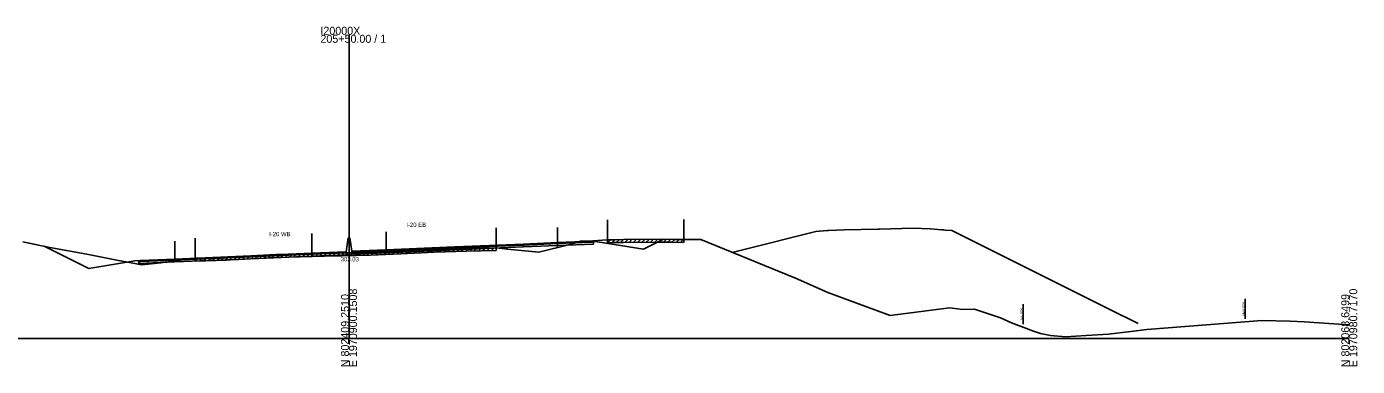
# Model space of a CAD drawing. Extents: x -4026 to 9638, y -10 to 19609.
# Drawn here: x 6237.2 to 6702.8, y 6990.3 to 7109.1 of the extents above; entities that cross this region are included whole.
import ezdxf

# ---------------------------------------------------------------- set-up
doc = ezdxf.new("R2010")
doc.units = 0
for name, color, linetype in [('RD_EX_Road', 7, 'Continuous'), ('RD_GPK_XS_Cell', 7, 'Continuous'), ('RD_PD_ALT1_TrvlWay', 7, 'Continuous'), ('RD_TX_Misc1', 7, 'Continuous'), ('RD_XS_Base', 7, 'Continuous'), ('RD_XS_ExGround', 7, 'Continuous'), ('RD_XS_ExPaveRet', 7, 'Continuous'), ('RD_XS_ExRW', 7, 'Continuous'), ('RD_XS_Greenside', 7, 'Continuous'), ('RD_XS_MedBWall', 7, 'Continuous'), ('RD_XS_NewRW', 7, 'Continuous'), ('RD_XS_Pave', 7, 'Continuous'), ('RD_XS_PaveOvlay', 7, 'Continuous'), ('RD_XS_TieSlope', 7, 'Continuous'), ('RD_XS_TX_Elev_EX', 7, 'Continuous')]:
    doc.layers.add(name, color=color, linetype=linetype)

msp = doc.modelspace()

# ---------------------------------------------------------------- linework, layer by layer
at = {"layer": 'RD_EX_Road'}
for p, q in [((6440.5, 7041.5), (6440.5, 7034.5)), ((6467.16, 7041.62), (6467.16, 7034.62)), ((6401.51, 7038.77), (6401.51, 7031.77)), ((6296.22, 7035.11), (6296.22, 7028.11))]:
    msp.add_line(p, q, dxfattribs=at)
at = {"layer": 'RD_GPK_XS_Cell'}
for p, q in [((6350, 7000), (6350, 7106.26)), ((6000, 7000), (6350, 7000)), ((6350, 7000), (6700, 7000))]:
    msp.add_line(p, q, dxfattribs=at)
at = {"layer": 'RD_PD_ALT1_TrvlWay'}
for p, q in [((6337, 7036.75), (6337, 7029.75)), ((6363, 7037.39), (6363, 7030.39)), ((6423, 7038.87), (6423, 7031.87)), ((6289, 7034.13), (6289, 7027.13))]:
    msp.add_line(p, q, dxfattribs=at)
at = {"layer": 'RD_XS_Base'}
for points in [[(6363, 7030.71), (6387, 7031.73), (6411, 7032.73)], [(6411, 7032.06), (6387, 7031.06), (6363, 7030.04)], [(6411, 7032.73), (6423, 7033.23)], [(6411, 7032.06), (6411, 7032.73)], [(6423, 7032.56), (6411, 7032.06)], [(6435.5, 7033.76), (6435, 7033.74), (6423, 7033.23)], [(6423, 7033.23), (6423, 7032.56)], [(6423, 7032.56), (6435.5, 7033.09)], [(6435.5, 7033.09), (6435.5, 7033.76)], [(6276.5, 7026.96), (6277, 7026.98), (6289, 7027.48)], [(6276.5, 7026.29), (6276.5, 7026.96)], [(6289, 7026.81), (6276.5, 7026.29)], [(6337, 7029.5), (6313, 7028.49), (6289, 7027.48)], [(6289, 7026.81), (6313, 7027.82), (6337, 7028.83)], [(6289, 7027.48), (6289, 7026.81)], [(6289, 7027.48), (6289, 7027.48), (6289, 7026.81), (6289, 7026.81)], [(6349, 7030.01), (6337, 7029.5)], [(6337, 7028.83), (6337, 7029.5)], [(6337, 7028.83), (6349, 7029.34)], [(6349, 7029.34), (6349, 7030.01)], [(6351, 7030.22), (6363, 7030.71)], [(6351, 7029.55), (6351, 7030.22)], [(6363, 7030.04), (6351, 7029.55)], [(6363, 7030.04), (6363, 7030.71)]]:
    msp.add_lwpolyline(points, dxfattribs=at)
at = {"layer": 'RD_XS_ExGround'}
msp.add_lwpolyline([(6235.83, 7033.81), (6239.72, 7033.07), (6245.27, 7031.9), (6258.27, 7029.49), (6268.78, 7027.44), (6277.52, 7025.79), (6284.11, 7026.47), (6296.22, 7028.11), (6307.08, 7028.48), (6308.51, 7028.55), (6311.29, 7028.67), (6324.38, 7029.4), (6328.73, 7029.53), (6341.43, 7029.86), (6347.59, 7029.99), (6348.6, 7030.03), (6350, 7030.03), (6351.16, 7030.03), (6351.6, 7029.99), (6352.46, 7030.02), (6357.51, 7030.14), (6368.19, 7030.63), (6379.86, 7031.21), (6391.15, 7031.54), (6401.51, 7031.77), (6405.43, 7031.26), (6416.45, 7030.26), (6427.29, 7032.92), (6431.02, 7034.03), (6435.3, 7034.23), (6440.5, 7034.5), (6441.77, 7034.53), (6442.56, 7034.58), (6446.06, 7034.62), (6459.12, 7034.76), (6463.37, 7034.68), (6467.16, 7034.62), (6471.92, 7034.63), (6473.09, 7034.62), (6506.19, 7021.14), (6517.51, 7016.08), (6539.31, 7008.04), (6560.07, 7010.76), (6564.81, 7010.17), (6568.89, 7010.31), (6577.92, 7007.22), (6581.85, 7005.55), (6589.49, 7002.64), (6591.96, 7001.83), (6595.51, 7001.12), (6600.71, 7000.64), (6607.99, 7001.08), (6615.76, 7001.6), (6623.56, 7002.45), (6629.15, 7003.19), (6669.38, 7006.36), (6679.35, 7006.14), (6684.3, 7005.92), (6699.69, 7004.83), (6700, 7004.79)], dxfattribs=at)
at = {"layer": 'RD_XS_ExPaveRet'}
for p, q in [((6383.22, 7030.31), (6384.25, 7031.34)), ((6384.72, 7030.35), (6385.75, 7031.38)), ((6386.22, 7030.39), (6387.25, 7031.42)), ((6387.72, 7030.44), (6388.75, 7031.47)), ((6389.22, 7030.48), (6390.25, 7031.51)), ((6390.72, 7030.52), (6391.75, 7031.55)), ((6392.22, 7030.56), (6393.25, 7031.58)), ((6393.72, 7030.6), (6394.75, 7031.62)), ((6395.22, 7030.63), (6396.25, 7031.65)), ((6396.72, 7030.66), (6397.75, 7031.69)), ((6398.22, 7030.7), (6399.25, 7031.72)), ((6399.72, 7030.73), (6400.75, 7031.76)), ((6401.51, 7031.77), (6401.51, 7030.77)), ((6440.5, 7033.5), (6441.52, 7034.53)), ((6440.5, 7033.5), (6440.5, 7034.5)), ((6440.5, 7033.5), (6441.77, 7033.53)), ((6441.77, 7033.53), (6442.56, 7033.58)), ((6442, 7033.54), (6443.04, 7034.58)), ((6442.56, 7033.58), (6446.06, 7033.62)), ((6443.5, 7033.59), (6444.51, 7034.6)), ((6445, 7033.61), (6446.01, 7034.62)), ((6446.06, 7033.62), (6459.12, 7033.76)), ((6446.5, 7033.62), (6447.51, 7034.63)), ((6448, 7033.64), (6449.01, 7034.65)), ((6449.5, 7033.66), (6450.51, 7034.67)), ((6451, 7033.67), (6452.01, 7034.68)), ((6452.5, 7033.69), (6453.51, 7034.7)), ((6454, 7033.7), (6455.01, 7034.71)), ((6455.5, 7033.72), (6456.51, 7034.73)), ((6457, 7033.73), (6458.01, 7034.74)), ((6458.5, 7033.75), (6459.5, 7034.75)), ((6459.12, 7033.76), (6463.37, 7033.68)), ((6460, 7033.74), (6460.98, 7034.72)), ((6461.5, 7033.72), (6462.48, 7034.7)), ((6463, 7033.69), (6463.98, 7034.67)), ((6463.37, 7033.68), (6467.16, 7033.62)), ((6464.5, 7033.67), (6465.48, 7034.65)), ((6466, 7033.64), (6466.98, 7034.63)), ((6467.16, 7034.62), (6467.16, 7033.62)), ((6296.22, 7027.11), (6297.26, 7028.14)), ((6296.22, 7027.11), (6296.22, 7028.11)), ((6296.22, 7027.11), (6307.08, 7027.48)), ((6297.72, 7027.16), (6298.76, 7028.2)), ((6299.22, 7027.21), (6300.26, 7028.25)), ((6300.72, 7027.26), (6301.76, 7028.3)), ((6302.22, 7027.31), (6303.26, 7028.35)), ((6303.72, 7027.36), (6304.76, 7028.4)), ((6305.22, 7027.41), (6306.26, 7028.45)), ((6306.72, 7027.47), (6307.77, 7028.51)), ((6307.08, 7027.48), (6308.51, 7027.55)), ((6308.22, 7027.53), (6309.27, 7028.58)), ((6308.51, 7027.55), (6311.29, 7027.67)), ((6309.72, 7027.6), (6310.77, 7028.65)), ((6311.22, 7027.67), (6312.28, 7028.73)), ((6311.29, 7027.67), (6324.38, 7028.4)), ((6312.72, 7027.75), (6313.78, 7028.81)), ((6314.22, 7027.84), (6315.28, 7028.89)), ((6315.72, 7027.92), (6316.78, 7028.98)), ((6317.22, 7028), (6318.28, 7029.06)), ((6318.72, 7028.08), (6319.78, 7029.14)), ((6320.22, 7028.17), (6321.28, 7029.23)), ((6321.72, 7028.25), (6322.78, 7029.31)), ((6323.22, 7028.33), (6324.28, 7029.39)), ((6324.38, 7028.4), (6328.73, 7028.53)), ((6324.72, 7028.41), (6325.76, 7029.44)), ((6326.22, 7028.45), (6327.26, 7029.49)), ((6327.72, 7028.5), (6328.76, 7029.53)), ((6328.73, 7028.53), (6341.43, 7028.86)), ((6329.22, 7028.55), (6330.25, 7029.57)), ((6330.72, 7028.59), (6331.75, 7029.61)), ((6332.22, 7028.62), (6333.25, 7029.65)), ((6333.72, 7028.66), (6334.75, 7029.69)), ((6335.22, 7028.7), (6336.25, 7029.73)), ((6336.72, 7028.74), (6337.75, 7029.77)), ((6338.22, 7028.78), (6339.25, 7029.8)), ((6339.72, 7028.82), (6340.75, 7029.84)), ((6341.22, 7028.85), (6342.25, 7029.88)), ((6341.43, 7028.86), (6347.59, 7028.99)), ((6342.72, 7028.89), (6343.74, 7029.91)), ((6344.22, 7028.92), (6345.24, 7029.94)), ((6345.72, 7028.95), (6346.74, 7029.97)), ((6347.22, 7028.98), (6348.26, 7030.02)), ((6347.59, 7028.99), (6348.6, 7029.03)), ((6348.6, 7029.03), (6350, 7029.03)), ((6348.72, 7029.03), (6349.72, 7030.03)), ((6350, 7029.03), (6351.16, 7029.03)), ((6350.22, 7029.03), (6351.22, 7030.02)), ((6351.16, 7029.03), (6351.6, 7028.99)), ((6351.6, 7028.99), (6352.46, 7029.02)), ((6351.72, 7028.99), (6352.76, 7030.03)), ((6352.46, 7029.02), (6357.51, 7029.14)), ((6353.22, 7029.04), (6354.25, 7030.06)), ((6354.72, 7029.07), (6355.75, 7030.1)), ((6356.22, 7029.11), (6357.25, 7030.13)), ((6357.51, 7029.14), (6368.19, 7029.63)), ((6357.72, 7029.15), (6358.77, 7030.2)), ((6359.22, 7029.22), (6360.27, 7030.27)), ((6360.72, 7029.29), (6361.77, 7030.34)), ((6362.22, 7029.36), (6363.27, 7030.41)), ((6363.72, 7029.43), (6364.77, 7030.47)), ((6365.22, 7029.5), (6366.27, 7030.54)), ((6366.72, 7029.56), (6367.77, 7030.61)), ((6368.19, 7029.63), (6379.86, 7030.21)), ((6368.22, 7029.63), (6369.28, 7030.69)), ((6369.72, 7029.71), (6370.78, 7030.76)), ((6371.22, 7029.78), (6372.28, 7030.83)), ((6372.72, 7029.86), (6373.78, 7030.91)), ((6374.22, 7029.93), (6375.28, 7030.98)), ((6375.72, 7030), (6376.78, 7031.06)), ((6377.22, 7030.08), (6378.28, 7031.13)), ((6378.72, 7030.15), (6379.78, 7031.2)), ((6379.86, 7030.21), (6391.15, 7030.54)), ((6380.22, 7030.22), (6381.25, 7031.25)), ((6381.72, 7030.26), (6382.75, 7031.29)), ((6391.15, 7030.54), (6401.51, 7030.77))]:
    msp.add_line(p, q, dxfattribs=at)
at = {"layer": 'RD_XS_ExRW'}
msp.add_line((6585.87, 7005.02), (6585.87, 7012.02), dxfattribs=at)
at = {"layer": 'RD_XS_Greenside'}
for points in [[(6435, 7034.08), (6437, 7033.91)], [(6437, 7033.91), (6453, 7031.24)], [(6275, 7027.16), (6259, 7024.49)], [(6277, 7027.32), (6275, 7027.16)]]:
    msp.add_lwpolyline(points, dxfattribs=at)
at = {"layer": 'RD_XS_MedBWall'}
for points in [[(6349, 7030.34), (6349.75, 7035.22), (6350.25, 7035.22), (6351, 7030.55)], [(6349, 7029.34), (6349, 7030.34)], [(6351, 7029.34), (6349, 7029.34)], [(6351, 7030.55), (6351, 7029.34)]]:
    msp.add_lwpolyline(points, dxfattribs=at)
at = {"layer": 'RD_XS_NewRW'}
msp.add_line((6663.55, 7006.9), (6663.55, 7013.9), dxfattribs=at)
at = {"layer": 'RD_XS_Pave'}
for points in [[(6484.1, 7030.14), (6488.26, 7031.19), (6513.31, 7037.44), (6517.32, 7037.76), (6517.72, 7037.78), (6523.33, 7038), (6535.01, 7038.31), (6535.35, 7038.32), (6535.67, 7038.33), (6547.38, 7038.63), (6553.38, 7038.4), (6557.39, 7038.08), (6558.12, 7038.02), (6558.62, 7037.98), (6560.89, 7037.8), (6615.72, 7010.45), (6626.14, 7005.24)], [(6411, 7032.9), (6387, 7031.89), (6363, 7030.88)], [(6363, 7030.71), (6387, 7031.73), (6411, 7032.73)], [(6411, 7032.9), (6423, 7033.4)], [(6423, 7033.23), (6411, 7032.73)], [(6411, 7032.73), (6411, 7032.9)], [(6435, 7033.91), (6423, 7033.4)], [(6423, 7033.23), (6435, 7033.74)], [(6423, 7033.4), (6423, 7033.23)], [(6435, 7033.74), (6435, 7033.91)], [(6277, 7027.15), (6289, 7027.65)], [(6289, 7027.48), (6277, 7026.98)], [(6277, 7026.98), (6277, 7027.15)], [(6289, 7027.65), (6313, 7028.66), (6337, 7029.67)], [(6337, 7029.5), (6313, 7028.49), (6289, 7027.48)], [(6289, 7027.65), (6289, 7027.65), (6289, 7027.48), (6289, 7027.48)], [(6289, 7027.48), (6289, 7027.65)], [(6337, 7029.67), (6349, 7030.18)], [(6349, 7030.01), (6337, 7029.5)], [(6337, 7029.5), (6337, 7029.67)], [(6349, 7030.18), (6349, 7030.01)], [(6363, 7030.88), (6351, 7030.39)], [(6351, 7030.22), (6363, 7030.71)], [(6351, 7030.39), (6351, 7030.22)], [(6363, 7030.88), (6363, 7030.71)]]:
    msp.add_lwpolyline(points, dxfattribs=at)
at = {"layer": 'RD_XS_PaveOvlay'}
for points in [[(6411, 7033.07), (6387, 7032.06), (6363, 7031.05)], [(6363, 7030.88), (6387, 7031.89), (6411, 7032.9)], [(6411, 7033.07), (6423, 7033.57)], [(6423, 7033.4), (6411, 7032.9)], [(6411, 7032.9), (6411, 7033.07)], [(6423, 7033.57), (6435, 7034.08)], [(6435, 7033.91), (6423, 7033.4)], [(6423, 7033.57), (6423, 7033.4)], [(6435, 7034.08), (6435, 7033.91)], [(6277, 7027.32), (6289, 7027.82)], [(6289, 7027.65), (6277, 7027.15)], [(6277, 7027.15), (6277, 7027.32)], [(6289, 7027.82), (6313, 7028.83), (6337, 7029.84)], [(6337, 7029.67), (6313, 7028.66), (6289, 7027.65)], [(6289, 7027.65), (6289, 7027.82)], [(6289, 7027.82), (6289, 7027.82), (6289, 7027.65), (6289, 7027.65)], [(6337, 7029.84), (6349, 7030.34)], [(6349, 7030.18), (6337, 7029.67)], [(6337, 7029.84), (6337, 7029.67)], [(6349, 7030.34), (6349, 7030.18)], [(6363, 7031.05), (6351, 7030.55)], [(6351, 7030.39), (6363, 7030.88)], [(6351, 7030.55), (6351, 7030.39)], [(6363, 7031.05), (6363, 7030.88)]]:
    msp.add_lwpolyline(points, dxfattribs=at)
at = {"layer": 'RD_XS_TieSlope'}
for points in [[(6259, 7024.49), (6243.37, 7032.3)], [(6453, 7031.24), (6460, 7034.74)]]:
    msp.add_lwpolyline(points, dxfattribs=at)

# ---------------------------------------------------------------- texts
at = {"layer": 'RD_GPK_XS_Cell'}
for s, p in [('205+50.00 / 1', (6340, 7103.46)), ('I20000X', (6340, 7106.26))]:
    msp.add_text(s, height=2.8, dxfattribs=at).set_placement(p)
for s, p in [('E 1970980.7170', (6702.8, 6990)), ('N 802409.2510', (6350, 6990)), ('E 1970900.1508', (6352.8, 6990)), ('N 802068.6499', (6700, 6990))]:
    msp.add_text(s, height=2.8, rotation=90, dxfattribs=at).set_placement(p)
at = {"layer": 'RD_TX_Misc1'}
for s, p in [('I-20 WB', (6322.06, 7035.83)), ('I-20 EB', (6370.06, 7039.06))]:
    msp.add_text(s, height=1.5, dxfattribs=at).set_placement(p)
at = {"layer": 'RD_XS_ExRW'}
msp.add_text('EX. R/W ', height=0.75, rotation=90, dxfattribs=at).set_placement((6585.61, 7006.7))
at = {"layer": 'RD_XS_NewRW'}
msp.add_text('NEW R/W ', height=0.75, rotation=90, dxfattribs=at).set_placement((6663.3, 7008.05))
at = {"layer": 'RD_XS_TX_Elev_EX'}
msp.add_text('303.03', height=1.5, dxfattribs=at).set_placement((6347.1, 7027.03))

doc.saveas('drawing.dxf')
